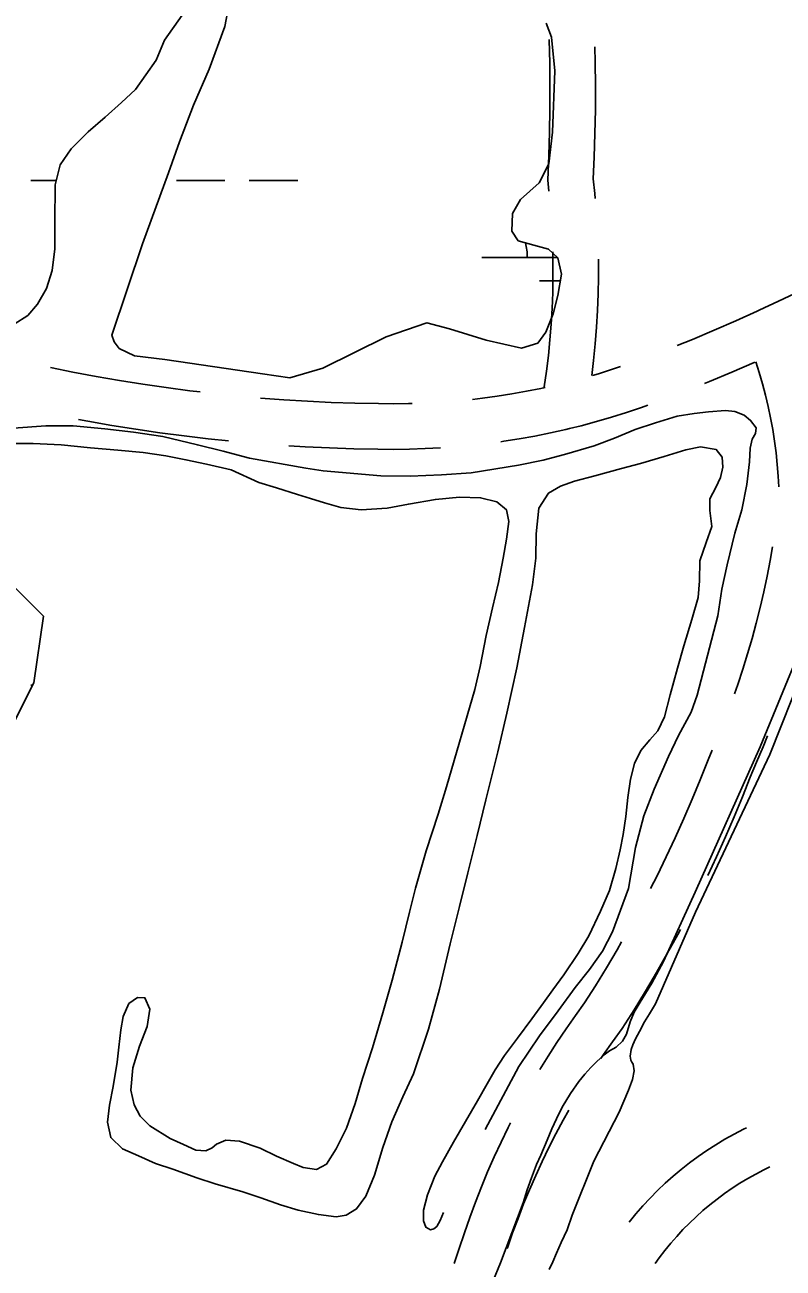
# Model space of a CAD drawing. Extents: x 3535183 to 3573198, y 534952 to 560562.
# Drawn here: x 3560741 to 3561241, y 550760 to 551580 of the extents above; entities that cross this region are included whole.
import ezdxf

# ---------------------------------------------------------------- set-up
doc = ezdxf.new("R2010")
doc.units = 0
for name, color, linetype in [('V-ROAD-CNTR', 7, 'Continuous'), ('V-TOPO-SHOR', 7, 'Continuous'), ('V-WETL-SWMP', 7, 'Continuous')]:
    doc.layers.add(name, color=color, linetype=linetype)

msp = doc.modelspace()

# ---------------------------------------------------------------- linework, layer by layer
at = {"layer": 'V-ROAD-CNTR'}
for points in [[(3561086.13, 551470.26), (3561085.38, 551477.42), (3561086.09, 551493.84), (3561086.54, 551509.05), (3561086.79, 551524.26), (3561086.84, 551539.48), (3561086.68, 551554.7), (3561086.32, 551569.92), (3561086.31, 551570.2)], [(3561116.73, 551465.47), (3561116.47, 551468.64), (3561115.45, 551478.35), (3561116.07, 551492.74), (3561116.53, 551508.36), (3561116.79, 551523.97), (3561116.84, 551539.59), (3561116.68, 551555.21), (3561116.44, 551565.38)], [(3561083.04, 551340.76), (3561083.11, 551341.21), (3561084.57, 551351.53), (3561085.81, 551361.86), (3561086.85, 551372.22), (3561087.67, 551382.61), (3561088.28, 551393), (3561088.68, 551403.4), (3561088.86, 551413.81), (3561088.83, 551424.23), (3561088.69, 551430.36)], [(3561114.45, 551348.72), (3561115.63, 551358.58), (3561116.73, 551369.55), (3561117.6, 551380.54), (3561118.25, 551391.55), (3561118.67, 551402.57), (3561118.86, 551413.59), (3561118.83, 551424.61), (3561118.81, 551425.54)], [(3561261.93, 551409.62), (3561251.57, 551404.43), (3561237.59, 551397.66), (3561224.89, 551391.74), (3561223.51, 551391.09), (3561209.36, 551384.74), (3561195.11, 551378.58), (3561180.77, 551372.61), (3561170.76, 551368.62)], [(3561221.91, 551357.49), (3561221.46, 551357.28), (3561206.82, 551350.95), (3561192.09, 551344.83), (3561188.71, 551343.48)], [(3561222.64, 551357.81), (3561224.88, 551350.77), (3561227.04, 551343.35), (3561229.01, 551335.87), (3561230.79, 551328.34), (3561232.37, 551320.77), (3561233.76, 551313.16), (3561234.95, 551305.52), (3561235.95, 551297.85), (3561236.74, 551290.16), (3561237.34, 551282.46), (3561237.7, 551275.45)], [(3560856.27, 551337.91), (3560849.33, 551338.73), (3560833.85, 551340.77), (3560818.4, 551343.02), (3560802.99, 551345.49), (3560787.61, 551348.17), (3560772.27, 551351.07), (3560757.61, 551354.05)], [(3561133.29, 551354.63), (3561128.14, 551352.9), (3561118.8, 551349.98), (3561114.83, 551348.84)], [(3560995.96, 551330.29), (3560993.56, 551330.22), (3560983.78, 551330.12), (3560973.9, 551330.22), (3560958.25, 551330.53), (3560942.65, 551331.05), (3560927.06, 551331.78), (3560911.48, 551332.74), (3560896.06, 551333.9)], [(3561083.61, 551340.89), (3561080.9, 551340.28), (3561071.31, 551338.35), (3561061.68, 551336.63), (3561052.02, 551335.11), (3561042.32, 551333.78), (3561035.85, 551333.03)], [(3561151.36, 551329.18), (3561147.3, 551327.69), (3561137.38, 551324.36), (3561127.44, 551321.26), (3561117.45, 551318.36), (3561107.39, 551315.67), (3561099.8, 551313.81), (3561097.28, 551313.2), (3561087.12, 551310.93), (3561076.91, 551308.88), (3561066.66, 551307.04), (3561056.38, 551305.42), (3561054.47, 551305.16)], [(3560874.89, 551305.7), (3560861.54, 551307.08), (3560845.62, 551308.96), (3560829.72, 551311.05), (3560813.86, 551313.36), (3560798.03, 551315.9), (3560782.24, 551318.66), (3560775.93, 551319.85)], [(3561014.69, 551301.07), (3561004.58, 551300.55), (3560994.18, 551300.22), (3560983.77, 551300.11), (3560973.45, 551300.23), (3560957.46, 551300.54), (3560941.44, 551301.07), (3560925.43, 551301.83), (3560914.76, 551302.48)], [(3561233.52, 551235.77), (3561231.99, 551226.92), (3561230, 551216.53), (3561227.81, 551206.18), (3561225.43, 551195.88), (3561222.86, 551185.62), (3561220.1, 551175.41), (3561217.15, 551165.25), (3561214.01, 551155.15), (3561210.68, 551145.11), (3561208.55, 551139.07)], [(3561230.22, 551111.27), (3561227.39, 551104.11), (3561223.11, 551093.83), (3561218.81, 551084.02), (3561213.71, 551071.06), (3561208.24, 551057.81), (3561202.57, 551044.65), (3561196.69, 551031.58), (3561190.94, 551019.33)], [(3561193.88, 551101.87), (3561191.11, 551095.55), (3561185.88, 551082.28), (3561180.6, 551069.47), (3561175.12, 551056.74), (3561169.43, 551044.11), (3561163.54, 551031.56), (3561157.46, 551019.11), (3561153.13, 551010.6)], [(3561172.89, 550983.64), (3561171.12, 550980.28), (3561164.22, 550967.72), (3561157.12, 550955.27), (3561149.83, 550942.93), (3561142.34, 550930.71), (3561134.46, 550918.29), (3561128.09, 550909.56), (3561122.25, 550901.22), (3561120.48, 550898.59)], [(3561134.08, 550975.43), (3561131.17, 550970.33), (3561124.12, 550958.39), (3561116.89, 550946.58), (3561109.66, 550935.2), (3561103.68, 550927.01), (3561097.5, 550918.19), (3561091.5, 550909.25), (3561085.68, 550900.18), (3561080.19, 550891.26)], [(3561099.38, 550864.62), (3561095.61, 550857.9), (3561090.8, 550848.94), (3561086.18, 550839.87), (3561081.73, 550830.72), (3561077.47, 550821.48), (3561073.39, 550812.15), (3561069.5, 550802.75), (3561065.8, 550793.27), (3561062.28, 550783.72), (3561058.9, 550773.93), (3561058.72, 550773.43)], [(3561060.86, 550856.25), (3561059.32, 550853.24), (3561054.62, 550843.55), (3561050.1, 550833.77), (3561045.79, 550823.9), (3561041.67, 550813.95), (3561037.75, 550803.92), (3561034.03, 550793.81), (3561030.57, 550783.81), (3561026.69, 550772.78), (3561023.64, 550763.55)], [(3561139.15, 550790.77), (3561143.55, 550796.15), (3561148.14, 550801.42), (3561152.9, 550806.55), (3561157.81, 550811.52), (3561162.86, 550816.35), (3561168.07, 550821.01), (3561173.43, 550825.51), (3561178.91, 550829.84), (3561184.53, 550834), (3561190.27, 550837.98), (3561196.14, 550841.78), (3561202.12, 550845.4), (3561208.21, 550848.84), (3561214.41, 550852.08), (3561216.36, 550853.02)], [(3561156.24, 550763.53), (3561158.96, 550767.3), (3561162.64, 550772.11), (3561166.48, 550776.8), (3561170.46, 550781.37), (3561174.58, 550785.81), (3561178.84, 550790.13), (3561183.23, 550794.31), (3561187.74, 550798.35), (3561192.38, 550802.25), (3561197.14, 550806), (3561202, 550809.61), (3561206.99, 550813.06), (3561212.07, 550816.36), (3561217.25, 550819.5), (3561222.53, 550822.47), (3561227.9, 550825.28), (3561231.91, 550827.22)]]:
    msp.add_lwpolyline(points, dxfattribs=at)
at = {"layer": 'V-TOPO-SHOR'}
for points in [[(3560733.09, 551314.06), (3560754.48, 551315.58), (3560772.5, 551315.52), (3560793.5, 551313.58), (3560812.25, 551311.37), (3560831.57, 551308.5), (3560854.43, 551303.01), (3560871.5, 551298.94), (3560888.75, 551294.21), (3560925.81, 551287.79), (3560937.24, 551286.04), (3560975.47, 551282.55), (3560994.69, 551282.37), (3561015.3, 551283.35), (3561035, 551284.72), (3561066.07, 551289.68), (3561082.33, 551292.98), (3561096.53, 551296.76), (3561116.06, 551302.39), (3561129.43, 551307.57), (3561143.08, 551313.22), (3561156.54, 551317.66), (3561170.75, 551321.91), (3561181.96, 551323.83), (3561191.48, 551324.73), (3561202.5, 551325.72), (3561208.76, 551325.05), (3561215, 551322.69), (3561219.1, 551319.22), (3561222.73, 551314.35), (3561222.43, 551310.62), (3561220.18, 551306.71), (3561218.76, 551300.92), (3561218.35, 551291.87), (3561216.62, 551277.03), (3561213.3, 551260.14), (3561208.67, 551244.94), (3561203.65, 551223.95), (3561200.15, 551207.9), (3561197.47, 551190.36), (3561183.95, 551138.12), (3561179.89, 551126.93), (3561171.72, 551111.46), (3561164.95, 551097.57), (3561155.63, 551076.22), (3561148.67, 551058.6), (3561143.37, 551037.71), (3561138.7, 551010.65), (3561128.05, 550982.02), (3561121.48, 550969.44), (3561112.94, 550957.24), (3561103.56, 550945.32), (3561092.31, 550930.05), (3561080.02, 550913.65), (3561066.42, 550893.25), (3561044.06, 550851.78)], [(3560801.42, 550896.22), (3560802.58, 550906.11), (3560803.92, 550917.59), (3560805.45, 550926.36), (3560809.12, 550934.84), (3560815.01, 550938.93), (3560819.87, 550938.64), (3560823.02, 550931.06), (3560821.2, 550919.77), (3560816.21, 550906.72), (3560811.77, 550892.54), (3560810.51, 550877.79), (3560812.72, 550868.08), (3560816.8, 550860.5), (3560823.04, 550854.13), (3560836.55, 550845.87), (3560845.21, 550841.83), (3560853.32, 550838.16), (3560859.95, 550837.76), (3560864.07, 550839.71), (3560867.06, 550842.12), (3560873.23, 550844.81), (3560882.29, 550844.13), (3560895.81, 550839.41), (3560906.62, 550834.24), (3560917.71, 550829.35), (3560924.15, 550826.81), (3560933.01, 550825.47), (3560939.56, 550829), (3560945.85, 550839.06), (3560952.71, 550852.67), (3560958.37, 550868.99), (3560963.37, 550885.4), (3560969.79, 550905.64), (3560976.68, 550928.77), (3560982.82, 550950.22), (3560989.44, 550975.22), (3560994.18, 550995), (3560998.25, 551010.95), (3561005.33, 551035.48), (3561013.07, 551059.73), (3561018.64, 551077.64), (3561037.43, 551141.81), (3561040.85, 551156.92), (3561044.74, 551177.35), (3561048.91, 551195.64), (3561052.98, 551212.43), (3561056.03, 551228.48), (3561058.12, 551240.98), (3561059.75, 551252.56), (3561058.19, 551260.31), (3561051.95, 551265.46), (3561041.13, 551268.21), (3561027.12, 551268.63), (3561011.34, 551267.1), (3560993.5, 551264.07), (3560979.49, 551261.23), (3560962.4, 551260.17), (3560948.96, 551261.8), (3560938.32, 551264.82), (3560929.09, 551267.65), (3560920.32, 551270.39), (3560906.52, 551274.82), (3560894.96, 551278.22), (3560876.59, 551286.6), (3560860.36, 551290.29), (3560846.83, 551293.23), (3560833.68, 551295.8), (3560818.75, 551298.09), (3560802.04, 551299.64), (3560784.02, 551301.1), (3560764.52, 551303.03), (3560746.13, 551303.94), (3560727.74, 551304)], [(3561016.67, 550797.18), (3561014.5, 550791.86), (3561012.34, 550787.95), (3561010.37, 550786.28), (3561008.04, 550785.72), (3561005.06, 550787.42), (3561003.39, 550791.62), (3561003.41, 550798.63), (3561006.06, 550808.7), (3561011.05, 550821.01), (3561016.12, 550830.6), (3561023.17, 550843.37), (3561039.04, 550870.67), (3561045.43, 550881.95), (3561050.69, 550891.08), (3561056.79, 550900.49), (3561065.41, 550912.04), (3561074.89, 550924.8), (3561082.58, 550935.23), (3561088.77, 550943.98), (3561095.99, 550953.86), (3561105.56, 550967.73), (3561112.42, 550979.38), (3561120.22, 550995.79), (3561126.06, 551009.4), (3561130.4, 551023.76), (3561133.15, 551036.17), (3561135.05, 551046.15), (3561136.86, 551058.01), (3561138.21, 551070.7), (3561139.94, 551082.74), (3561142.58, 551093), (3561146.72, 551101.57), (3561152.81, 551108.65), (3561157.97, 551114.51), (3561162.29, 551123.83), (3561166.17, 551138.2), (3561170.99, 551155.92), (3561175.15, 551170.57), (3561180.34, 551187.91), (3561184.5, 551202.56), (3561185.38, 551213.48), (3561185.61, 551226.64), (3561189.76, 551238.67), (3561193.62, 551249.21), (3561192.35, 551259.86), (3561192.28, 551267.42), (3561196.32, 551274.87), (3561199.33, 551281.49), (3561200.94, 551288.4), (3561200.31, 551294.93), (3561196.5, 551299.99), (3561186.14, 551301.7), (3561176.43, 551299.87), (3561162.12, 551295.34), (3561146.52, 551290.73), (3561134, 551287.41), (3561116.43, 551282.61), (3561103.06, 551279.02), (3561093.81, 551275.87), (3561085.86, 551271.23), (3561079.57, 551261.36), (3561077.74, 551244.46), (3561077.5, 551228.31), (3561075.39, 551210.86), (3561070.06, 551182.68), (3561064.93, 551156.09), (3561058.48, 551126.33), (3561052.61, 551100.68), (3561044.56, 551069.15), (3561038.79, 551045.55), (3561032.82, 551021.01), (3561027.33, 550998.81), (3561021.09, 550974.09), (3561013.99, 550944.42), (3561006.8, 550918.02), (3560996.99, 550888.46), (3560989.94, 550873.27), (3560982.6, 550856.95), (3560976.66, 550839.89), (3560971.09, 550821.8), (3560965.54, 550807.9), (3560959.35, 550799.43), (3560952.61, 550795.34), (3560945.89, 550794.24), (3560934.22, 550795.69), (3560920.97, 550798.62), (3560909.22, 550802.12), (3560896.17, 550806.83), (3560884.42, 550810.7), (3560866.23, 550815.99), (3560854.1, 550820.04), (3560838.16, 550825.6), (3560826.78, 550829.38), (3560815.59, 550834.36), (3560804.97, 550839.16), (3560797.33, 550846.47), (3560795.13, 550856.75), (3560796.57, 550867.94), (3560798.85, 550880.17), (3560801.42, 550896.22)], [(3561049.24, 550751.6), (3561054.35, 550763.92), (3561069.27, 550803.51), (3561071.75, 550812.03), (3561074.65, 550819.88), (3561077.97, 550828.66), (3561080.87, 550834.99), (3561085.13, 550844.78), (3561088.2, 550852.2), (3561091.18, 550858.95), (3561094.83, 550866.55), (3561100.36, 550875.49), (3561105.96, 550883.41), (3561109.95, 550888.22), (3561113.85, 550892.68), (3561117.58, 550896.39), (3561122.5, 550901.02), (3561126.06, 550903.62), (3561130.46, 550906.06), (3561134.62, 550910.1), (3561137.25, 550914.74), (3561139.73, 550922.85), (3561142.45, 550929.09), (3561146.28, 550935.67), (3561149.93, 550941.49), (3561153.93, 550948.24), (3561161.75, 550962.57), (3561182.61, 551008.14), (3561225.44, 551103.99), (3561252.19, 551168.97)], [(3561254, 551154.86), (3561231.76, 551099.07), (3561182.82, 550995.04), (3561156.5, 550934.54), (3561152.59, 550928.13), (3561149.19, 550922.73), (3561145.88, 550916.49), (3561143.24, 550911.51), (3561141.54, 550907.71), (3561140.51, 550904.59), (3561139.74, 550900.2), (3561140.15, 550897.41), (3561140.91, 550896.22), (3561141.83, 550894.87), (3561142.49, 550890.47), (3561141.29, 550884.73), (3561138.73, 550877.72), (3561132.43, 550863.21), (3561115.76, 550830.98), (3561101.52, 550795.37), (3561098.28, 550785.75), (3561094.36, 550777.39), (3561091.21, 550770.31), (3561088.66, 550764.57), (3561086.36, 550759.51)]]:
    msp.add_lwpolyline(points, dxfattribs=at)
at = {"layer": 'V-WETL-SWMP'}
for p, q in [((3560744.59, 551477.3), (3560761.29, 551477.3)), ((3560840.59, 551477.3), (3560872.59, 551477.3)), ((3560888.59, 551477.3), (3560920.59, 551477.3)), ((3561041.9, 551426.56), (3561091.82, 551426.56)), ((3561079.9, 551411.13), (3561093.73, 551411.13)), ((3560744.58, 551144.62), (3560745.75, 551144.62))]:
    msp.add_line(p, q, dxfattribs=at)
for points in [[(3561084.42, 551581.02), (3561087.78, 551571.79), (3561090.13, 551549.47), (3561088.54, 551509.22), (3561086.04, 551488.37), (3561079.69, 551475.79), (3561067.52, 551464.67), (3561062.16, 551455.48), (3561061.63, 551443.84), (3561065.98, 551437.52), (3561076.15, 551434.57), (3561085.84, 551432.11), (3561092.13, 551426.27), (3561094.52, 551415.59), (3561092.04, 551401.54), (3561089.09, 551389.42), (3561084.2, 551377.31), (3561078.84, 551370.06), (3561068.16, 551366.7), (3561044.9, 551372.11), (3561020.67, 551379.47), (3561005.65, 551383.41), (3560978.94, 551374.28), (3560937.16, 551353.57), (3560915.31, 551347.34), (3560897.37, 551349.83), (3560832.9, 551359.27), (3560813.02, 551361.76), (3560802.86, 551366.65), (3560799.48, 551371.02), (3560798.04, 551375.39), (3560818.13, 551435.46), (3560835.27, 551482.45), (3560842.61, 551502.8), (3560851.91, 551527.01), (3560862.18, 551550.74), (3560872.46, 551578.84), (3560874.93, 551591.44)], [(3560844.36, 551586.21), (3560832.66, 551569.76), (3560827.28, 551556.69), (3560813.63, 551537.33), (3560804.39, 551528.63), (3560793.68, 551518.97), (3560782.49, 551509.31), (3560771.3, 551498.19), (3560763.99, 551487.55), (3560760.55, 551474.46), (3560760.46, 551449.73), (3560760.4, 551432.23), (3560758.7, 551418.06), (3560754.95, 551406.2), (3560749.04, 551395.74), (3560742.63, 551388.36), (3560733.67, 551382.64)], [(3560734.04, 551209.02), (3560752.86, 551190.21), (3560746.59, 551146.3), (3560727.77, 551108.67)]]:
    msp.add_lwpolyline(points, dxfattribs=at)
msp.add_arc((3561036.66, 551427.04), 35.25, 359.22818, 14.98208, dxfattribs=at)

doc.saveas('drawing.dxf')
